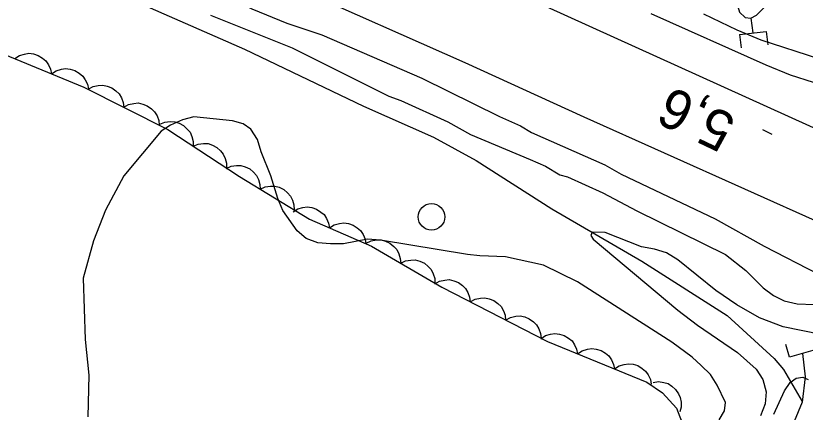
# Model space of a CAD drawing. Extents: x 282461 to 284471, y 5554090 to 5557646.
# Drawn here: x 283749.2 to 283808.7, y 5554882.9 to 5554912.7 of the extents above; entities that cross this region are included whole.
import ezdxf

# ---------------------------------------------------------------- set-up
doc = ezdxf.new("R2010")
doc.units = 0
for name, color, linetype in [('Niveau 1', 7, 'Continuous'), ('Niveau 2', 7, 'Continuous'), ('Niveau 21', 7, 'Continuous'), ('Niveau 26', 7, 'Continuous'), ('Niveau 3', 7, 'Continuous'), ('Niveau 36', 7, 'Continuous'), ('Niveau 4', 7, 'Continuous'), ('Niveau 44', 7, 'Continuous')]:
    doc.layers.add(name, color=color, linetype=linetype)

msp = doc.modelspace()

# ---------------------------------------------------------------- linework, layer by layer
at = {"layer": 'Niveau 1'}
for points in [[(283748.06, 5554921.52), (283752.86, 5554919.3), (283755.43, 5554918.34), (283762.98, 5554915.28), (283767.02, 5554913.28), (283769.65, 5554912.2), (283772.28, 5554911.3), (283779.83, 5554908.06), (283785.68, 5554905.15), (283787.26, 5554904.47), (283788.08, 5554903.95), (283793.59, 5554901.51), (283794.82, 5554900.82), (283801.9, 5554897.46), (283805.59, 5554895.41)], [(283797.07, 5554912.91), (283805.73, 5554909.04), (283807.55, 5554908.31), (283809.3, 5554907.74), (283811.93, 5554906.66), (283813.63, 5554905.86), (283818.72, 5554903.99), (283821.3, 5554902.8), (283822.23, 5554902.46), (283824.69, 5554901.15), (283827.8, 5554899.14), (283831.08, 5554897.43), (283836.53, 5554894.87), (283845.67, 5554890.36)], [(283805.59, 5554895.41), (283809.7, 5554893.3), (283811.39, 5554892.61), (283812.33, 5554892.33), (283813.21, 5554891.93), (283818.23, 5554890.18), (283819.4, 5554889.84), (283821.92, 5554888.82), (283823.73, 5554888.25), (283829.3, 5554885.63), (283830.12, 5554885.18), (283840.24, 5554881.2)]]:
    msp.add_lwpolyline(points, dxfattribs=at)
at = {"layer": 'Niveau 2'}
for points in [[(283812.13, 5554913.47), (283812.69, 5554911.65), (283812.8, 5554910.69), (283812.57, 5554910.18), (283811.99, 5554909.56), (283811.48, 5554909.39), (283809.71, 5554909.5), (283805.38, 5554910.92), (283803.56, 5554911.66), (283801.06, 5554912.86)], [(283763.9, 5554912.79), (283770.05, 5554910.34), (283777.34, 5554906.7), (283778.25, 5554906.36), (283781.78, 5554904.76), (283783.49, 5554903.8), (283787.99, 5554901.92), (283789.13, 5554901.41), (283790.21, 5554900.78), (283790.78, 5554900.61), (283793.46, 5554899.42), (283796.02, 5554898.05), (283802.68, 5554894.76), (283804.21, 5554893.56), (283805.52, 5554892.26), (283806.31, 5554891.69), (283807.11, 5554891.29), (283808.08, 5554891.06), (283810.64, 5554890.95)], [(283802.21, 5554882.33), (283802.62, 5554883.01), (283802.68, 5554883.63), (283802.05, 5554884.94), (283801.55, 5554885.73), (283800.86, 5554886.42), (283800.18, 5554887.04), (283798.65, 5554888.18), (283791.54, 5554892.72), (283788.98, 5554893.97), (283786.13, 5554894.6), (283784.19, 5554894.66), (283783.27, 5554894.77), (283776.71, 5554895.86), (283775.74, 5554895.92), (283773.92, 5554895.58), (283772.95, 5554895.58), (283771.98, 5554895.64), (283771.12, 5554895.98), (283770.44, 5554896.55), (283769.36, 5554898.08), (283768.97, 5554898.99), (283768.46, 5554900.69), (283767.73, 5554902.51), (283767.45, 5554903.42), (283766.94, 5554904.21), (283766.37, 5554904.61), (283765.57, 5554904.84), (283762.66, 5554905.13), (283761.8, 5554904.9), (283760.89, 5554904.5), (283760.2, 5554904.05), (283757.37, 5554900.69), (283756.01, 5554898.12), (283755.1, 5554895.79), (283754.32, 5554893), (283754.48, 5554888.36), (283754.75, 5554885.69), (283754.67, 5554882.55)], [(283809.87, 5554888.75), (283807.02, 5554889.32), (283805.25, 5554890), (283803.54, 5554890.97), (283801.95, 5554892.05), (283799.11, 5554894.38), (283798.25, 5554894.89), (283797.34, 5554895.18), (283796.37, 5554895.35), (283793.63, 5554896.43), (283792.64, 5554896.44), (283792.55, 5554896.21), (283792.72, 5554895.92), (283799.09, 5554890.58), (283800.57, 5554889.44), (283803.58, 5554887.39), (283805, 5554886.14), (283805.51, 5554885.35), (283805.74, 5554884.44), (283805.67, 5554883.53), (283805.33, 5554882.62)], [(283806.33, 5554882.74), (283807.14, 5554884.51), (283807.55, 5554885.13), (283808, 5554885.47), (283808.52, 5554885.53), (283808.92, 5554885.36)]]:
    msp.add_lwpolyline(points, dxfattribs=at)
at = {"layer": 'Niveau 21'}
for points in [[(283619.33, 5554995.38), (283626, 5554991.56), (283636.95, 5554985.81), (283649.29, 5554979.09), (283660.09, 5554973.44), (283707.87, 5554950.59), (283715.47, 5554946.89), (283723.3, 5554943.42), (283732.31, 5554939.27), (283739.56, 5554936.03), (283748.62, 5554931.71), (283756.87, 5554928.19), (283766.29, 5554923.68), (283776.05, 5554919.42), (283818.94, 5554899.96), (283827.6, 5554896.21), (283840.02, 5554890.57), (283843.26, 5554889.2), (283857.63, 5554882.72), (283870.98, 5554876.54), (283889.1, 5554868.59), (283896.54, 5554865.24), (283906.59, 5554860.53)], [(283747.69, 5554924.99), (283753.83, 5554922.38), (283761.72, 5554918.86), (283770.14, 5554914.98), (283783.07, 5554909.24), (283792.02, 5554905.14), (283810.16, 5554897.01), (283816.77, 5554893.88), (283830.36, 5554887.61), (283834.51, 5554885.79), (283840.22, 5554883.09), (283847.38, 5554880.08), (283860.67, 5554874.06), (283874.13, 5554868.21), (283879.75, 5554865.49), (283894.01, 5554859.02), (283904.79, 5554853.98)]]:
    msp.add_lwpolyline(points, dxfattribs=at)
at = {"layer": 'Niveau 26'}
for p, q in [((283803.75, 5554911.33), (283805.76, 5554911.55)), ((283803.75, 5554911.33), (283803.86, 5554910.34)), ((283805.76, 5554911.55), (283805.87, 5554910.56)), ((283807.5, 5554887.04), (283807.23, 5554888)), ((283809.44, 5554887.59), (283807.5, 5554887.04))]:
    msp.add_line(p, q, dxfattribs=at)
at = {"layer": 'Niveau 3'}
msp.add_line((283806.21, 5554903.81), (283805.49, 5554904.15), dxfattribs=at)
at = {"layer": 'Niveau 36'}
msp.add_circle((283780.545, 5554897.604), 1, dxfattribs=at)
at = {"layer": 'Niveau 4'}
for points in [[(283727.23, 5554927.77), (283735.07, 5554924.47), (283751.06, 5554917.3), (283753.28, 5554916.15), (283756.27, 5554914.85), (283758.97, 5554913.53), (283766.46, 5554910.23), (283775.43, 5554905.95), (283780.7, 5554903.61), (283783.92, 5554901.84), (283789.62, 5554898.21), (283796.4, 5554894.26), (283802.81, 5554890.17), (283806.35, 5554886.93), (283807.06, 5554886.11), (283808.47, 5554883.7)], [(283806.43, 5554923.09), (283805.74, 5554922.8), (283805.22, 5554922.27), (283804.7, 5554921.51), (283804.08, 5554919.64), (283803.76, 5554917.64), (283803.5, 5554913.88), (283803.75, 5554913.01), (283804.16, 5554912.61), (283804.59, 5554912.57), (283805.03, 5554912.79), (283805.72, 5554913.5), (283806.3, 5554914.26), (283806.92, 5554915.95), (283807.43, 5554917.76), (283807.75, 5554919.62), (283807.85, 5554921.6), (283807.66, 5554922.52), (283807.25, 5554923.1), (283806.84, 5554923.33), (283806.43, 5554923.09)], [(283804.59, 5554912.57), (283804.75, 5554911.45)], [(283808.48, 5554887.32), (283808.68, 5554885.56), (283808.47, 5554883.64), (283807.56, 5554881.48), (283806.53, 5554879.83), (283803.19, 5554875.78), (283801.23, 5554873.78), (283798.39, 5554871.37), (283793.07, 5554867.53), (283789.42, 5554865.05), (283786.93, 5554862.88), (283784.68, 5554860.76), (283782.37, 5554858.13), (283780.71, 5554855.55), (283778.28, 5554848.19), (283776.05, 5554844.43), (283772, 5554838.09), (283770.15, 5554836.21), (283765.32, 5554830.35), (283763.24, 5554828.01)]]:
    msp.add_lwpolyline(points, dxfattribs=at)
at = {"layer": 'Niveau 44'}
for points in [[(283744.42, 5554911.47), (283754.36, 5554907.38), (283760.69, 5554904.19), (283766.08, 5554900.64), (283771.36, 5554897.44), (283776.04, 5554895.39), (283781.32, 5554892.3), (283789.28, 5554888.22), (283796.77, 5554885.15), (283797.95, 5554884.35), (283799.01, 5554883.2), (283800.1, 5554880.35), (283801.93, 5554875.17), (283803.36, 5554871.69), (283804.3, 5554869.92), (283805.13, 5554867.98), (283805.97, 5554865.57), (283806.81, 5554862.82), (283806.73, 5554859.57), (283806.76, 5554857.02), (283807.49, 5554854.35), (283808.21, 5554852.62), (283809.98, 5554850.54)], [(283749.17, 5554909.52), (283749.52, 5554909.75), (283749.91, 5554909.86), (283750.23, 5554909.92), (283750.58, 5554909.87), (283750.93, 5554909.76), (283751.26, 5554909.56), (283751.51, 5554909.36), (283751.71, 5554909.06), (283751.87, 5554908.73), (283751.94, 5554908.38)], [(283751.94, 5554908.38), (283752.29, 5554908.61), (283752.68, 5554908.72), (283753, 5554908.77), (283753.35, 5554908.73), (283753.7, 5554908.62), (283754.03, 5554908.42), (283754.29, 5554908.21), (283754.48, 5554907.92), (283754.64, 5554907.59), (283754.71, 5554907.24)], [(283754.7, 5554907.21), (283755.06, 5554907.41), (283755.46, 5554907.5), (283755.79, 5554907.53), (283756.13, 5554907.45), (283756.48, 5554907.32), (283756.79, 5554907.09), (283757.03, 5554906.87), (283757.2, 5554906.56), (283757.33, 5554906.22), (283757.38, 5554905.86)], [(283757.38, 5554905.86), (283757.74, 5554906.06), (283758.14, 5554906.15), (283758.47, 5554906.18), (283758.81, 5554906.1), (283759.15, 5554905.97), (283759.46, 5554905.74), (283759.7, 5554905.52), (283759.88, 5554905.21), (283760.01, 5554904.87), (283760.05, 5554904.51)], [(283760.09, 5554904.58), (283760.48, 5554904.74), (283760.88, 5554904.78), (283761.21, 5554904.77), (283761.55, 5554904.66), (283761.87, 5554904.48), (283762.15, 5554904.22), (283762.37, 5554903.98), (283762.5, 5554903.65), (283762.59, 5554903.29), (283762.6, 5554902.93)], [(283762.6, 5554902.93), (283762.98, 5554903.09), (283763.39, 5554903.13), (283763.72, 5554903.12), (283764.05, 5554903.01), (283764.38, 5554902.83), (283764.66, 5554902.57), (283764.87, 5554902.33), (283765.01, 5554902), (283765.1, 5554901.64), (283765.1, 5554901.28)], [(283765.08, 5554901.25), (283765.46, 5554901.42), (283765.86, 5554901.48), (283766.19, 5554901.48), (283766.53, 5554901.38), (283766.86, 5554901.22), (283767.15, 5554900.97), (283767.37, 5554900.73), (283767.52, 5554900.41), (283767.62, 5554900.05), (283767.64, 5554899.69)], [(283767.64, 5554899.69), (283768.02, 5554899.87), (283768.42, 5554899.92), (283768.75, 5554899.92), (283769.09, 5554899.83), (283769.42, 5554899.66), (283769.71, 5554899.41), (283769.93, 5554899.17), (283770.08, 5554898.86), (283770.19, 5554898.5), (283770.2, 5554898.14)], [(283770.12, 5554897.98), (283770.48, 5554898.2), (283770.87, 5554898.31), (283771.19, 5554898.36), (283771.54, 5554898.3), (283771.89, 5554898.18), (283772.21, 5554897.97), (283772.46, 5554897.77), (283772.65, 5554897.47), (283772.8, 5554897.13), (283772.87, 5554896.78)], [(283772.87, 5554896.78), (283773.22, 5554897), (283773.61, 5554897.11), (283773.94, 5554897.15), (283774.29, 5554897.1), (283774.64, 5554896.98), (283774.96, 5554896.77), (283775.21, 5554896.57), (283775.4, 5554896.27), (283775.55, 5554895.93), (283775.61, 5554895.58)], [(283775.64, 5554895.63), (283776.01, 5554895.81), (283776.42, 5554895.87), (283776.75, 5554895.87), (283777.08, 5554895.78), (283777.42, 5554895.62), (283777.71, 5554895.37), (283777.94, 5554895.14), (283778.09, 5554894.82), (283778.2, 5554894.47), (283778.23, 5554894.11)], [(283778.23, 5554894.11), (283778.6, 5554894.29), (283779, 5554894.35), (283779.33, 5554894.36), (283779.67, 5554894.26), (283780.01, 5554894.11), (283780.3, 5554893.86), (283780.53, 5554893.63), (283780.68, 5554893.31), (283780.79, 5554892.96), (283780.81, 5554892.6)], [(283780.8, 5554892.57), (283781.16, 5554892.77), (283781.56, 5554892.85), (283781.89, 5554892.88), (283782.23, 5554892.8), (283782.57, 5554892.66), (283782.88, 5554892.43), (283783.12, 5554892.21), (283783.29, 5554891.91), (283783.42, 5554891.56), (283783.46, 5554891.2)], [(283783.46, 5554891.2), (283783.83, 5554891.4), (283784.23, 5554891.49), (283784.56, 5554891.51), (283784.9, 5554891.44), (283785.24, 5554891.3), (283785.55, 5554891.07), (283785.79, 5554890.85), (283785.96, 5554890.54), (283786.09, 5554890.19), (283786.13, 5554889.83)], [(283786.13, 5554889.83), (283786.5, 5554890.03), (283786.89, 5554890.12), (283787.22, 5554890.14), (283787.57, 5554890.07), (283787.91, 5554889.93), (283788.22, 5554889.7), (283788.46, 5554889.48), (283788.63, 5554889.17), (283788.76, 5554888.82), (283788.8, 5554888.47)], [(283788.78, 5554888.43), (283789.13, 5554888.66), (283789.52, 5554888.77), (283789.84, 5554888.83), (283790.19, 5554888.78), (283790.54, 5554888.67), (283790.87, 5554888.47), (283791.13, 5554888.27), (283791.32, 5554887.98), (283791.48, 5554887.64), (283791.55, 5554887.29)], [(283791.55, 5554887.29), (283791.9, 5554887.52), (283792.29, 5554887.64), (283792.62, 5554887.69), (283792.96, 5554887.64), (283793.32, 5554887.53), (283793.64, 5554887.33), (283793.9, 5554887.13), (283794.1, 5554886.84), (283794.25, 5554886.5), (283794.33, 5554886.15)], [(283794.33, 5554886.15), (283794.67, 5554886.38), (283795.06, 5554886.5), (283795.39, 5554886.55), (283795.74, 5554886.51), (283796.09, 5554886.4), (283796.42, 5554886.19), (283796.67, 5554885.99), (283796.87, 5554885.7), (283797.03, 5554885.37), (283797.1, 5554885.01)], [(283797.23, 5554885.14), (283797.64, 5554885.2), (283798.04, 5554885.14), (283798.36, 5554885.05), (283798.65, 5554884.86), (283798.93, 5554884.61), (283799.14, 5554884.29), (283799.28, 5554884), (283799.34, 5554883.65), (283799.34, 5554883.28), (283799.26, 5554882.93)]]:
    msp.add_lwpolyline(points, dxfattribs=at)

# ---------------------------------------------------------------- texts
at = {"layer": 'Niveau 3'}
msp.add_text('5,6  ', height=3, rotation=154.55244, dxfattribs=at).set_placement((283803.63, 5554905.08))

doc.saveas('drawing.dxf')
